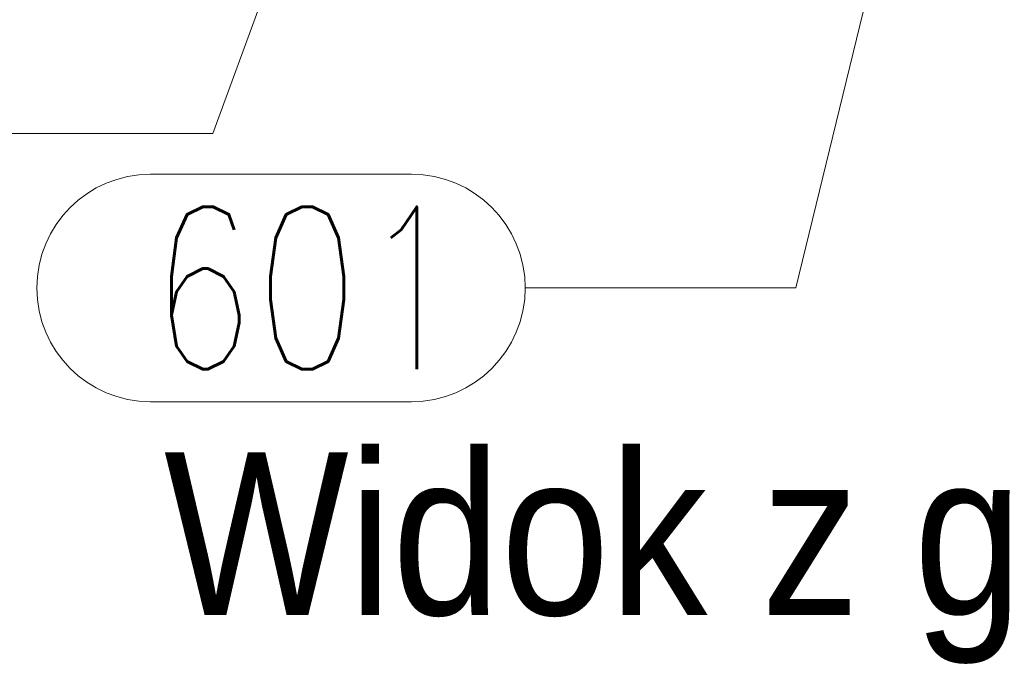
# Model space of a CAD drawing. Header units: millimetres. Extents: x -851 to 2, y 9346 to 10016.
# Tile 381 of 505: x -430 to -412, y 9568 to 9580. Entities that reach past the tile are written whole.
import ezdxf

# ---------------------------------------------------------------- set-up
doc = ezdxf.new("R2010")
doc.units = ezdxf.units.MM
doc.header["$LTSCALE"] = 10
doc.layers.add('PS_Pos', color=1, linetype='Continuous', lineweight=15)
doc.layers.add('PS_TEXT', color=3, linetype='Continuous', lineweight=18)
doc.styles.add('gil', font='txt', dxfattribs={"width": 0.9})
doc.styles.add('simplex', font='simplex.shx', dxfattribs={"width": 0.75})

# ---------------------------------------------------------------- blocks, each defined once
blk = doc.blocks.new('*X885')
at = {"color": 1}
for p, q in [((-414.001, 9580.828), (-415.522, 9574.566)), ((-427.443, 9576.666), (-422.622, 9576.666)), ((-420.522, 9574.566), (-415.522, 9574.566)), ((-427.443, 9572.466), (-422.622, 9572.466))]:
    blk.add_line(p, q, dxfattribs=at)
for centre, start, end in [((-427.443, 9574.566), 90, 270), ((-422.622, 9574.566), 270, 90)]:
    blk.add_arc(centre, 2.1, start, end, dxfattribs=at)
at = {"color": 30, "style": 'simplex', "width": 0.75}
blk.add_text('601', height=3, dxfattribs=at).set_placement((-427.443, 9573.066))
blk = doc.blocks.new('*X888')
at = {"color": 1}
for p, q in [((-425.044, 9580.828), (-426.292, 9577.416)), ((-437.785, 9579.516), (-433.392, 9579.516)), ((-431.292, 9577.416), (-426.292, 9577.416)), ((-437.785, 9575.316), (-433.392, 9575.316))]:
    blk.add_line(p, q, dxfattribs=at)
for centre, start, end in [((-437.785, 9577.416), 90, 270), ((-433.392, 9577.416), 270, 90)]:
    blk.add_arc(centre, 2.1, start, end, dxfattribs=at)
at = {"color": 30, "style": 'simplex', "width": 0.75}
blk.add_text('611', height=3, dxfattribs=at).set_placement((-437.785, 9575.916))
blk = doc.blocks.new('*X891')
at = {"color": 3, "style": 'gil', "width": 0.9}
blk.add_text('Widok z góry', height=3, dxfattribs=at).set_placement((-427.192, 9568.529))

msp = doc.modelspace()

# ---------------------------------------------------------------- block references
at = {"layer": 'PS_Pos'}
for name in ['*X888', '*X885']:
    msp.add_blockref(name, (0, 0), dxfattribs=at)
at = {"layer": 'PS_TEXT'}
msp.add_blockref('*X891', (0, 0), dxfattribs=at)

doc.saveas('drawing.dxf')
